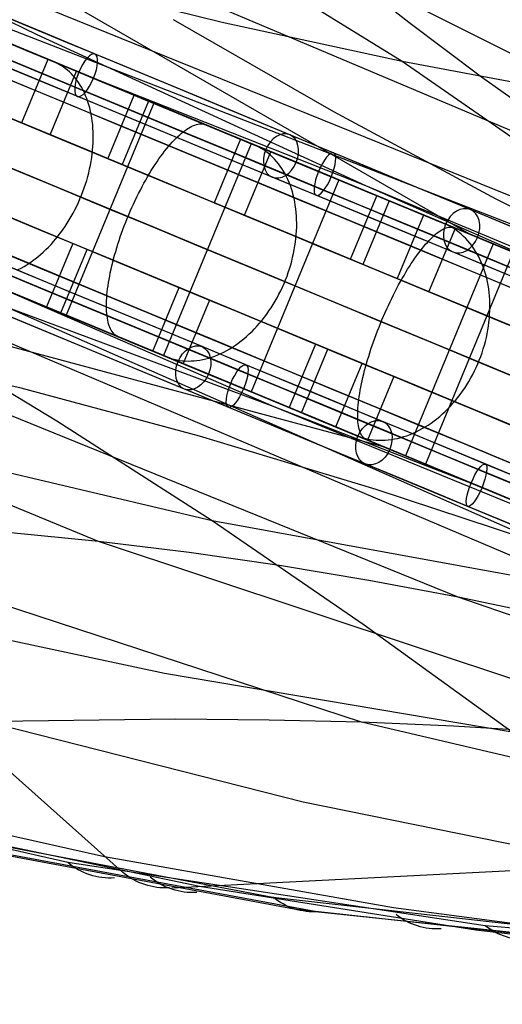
# Model space of a CAD drawing. Extents: x -3378 to 3007, y -425 to 173.
# Tile 265 of 396: x 818 to 881, y -282 to -153. Entities that reach past the tile are written whole.
import ezdxf

# ---------------------------------------------------------------- set-up
doc = ezdxf.new("R2010")
doc.units = 0
doc.layers.add('PREDEFINITO', color=7, linetype='CONTINUOUS')

msp = doc.modelspace()

# ---------------------------------------------------------------- linework, layer by layer
at = {"layer": 'PREDEFINITO'}
for p, q in [((743.45, -104.04, 2675.68), (876.69, -180.88, 3012.09)), ((791.32, -110.92, 2656.35), (867.67, -158.2, 2852.09)), ((901.5, -187.1, 1880.76), (744.84, -126.27, 1501.99)), ((937.93, -198.55, 2102.22), (776.67, -133.25, 1699.82)), ((897.55, -173.88, 2122.32), (817.24, -139.95, 1919.18)), ((819.91, -154.75, 1680.72), (798.23, -144.23, 1690.41)), ((936.15, -184.39, 2346.32), (859.13, -145.76, 2142.21)), ((868.54, -153.12, 2137.26), (859.13, -145.76, 2142.21)), ((820.77, -147.29, 2871.22), (844.11, -153.08, 2861.69)), ((809.03, -152.86, 2986.89), (822.99, -158.64, 2992.8)), ((858.72, -164.83, 1900.35), (837.77, -152.76, 1909.83)), ((844.11, -153.08, 2861.69), (867.67, -158.2, 2852.09)), ((878.08, -160.27, 2132.29), (868.54, -153.12, 2137.26)), ((887.15, -221.76, 1880.76), (733.36, -153.99, 1501.99)), ((825.52, -159.69, 1572.23), (814.52, -155.13, 1561.32)), ((862.91, -174.48, 1660.66), (819.91, -154.75, 1680.72)), ((821.32, -157.95, 1567), (817.88, -166.27, 1567)), ((822.08, -158.27, 1554.23), (819.61, -157.24, 1557.2)), ((822.4, -158.41, 1553.84), (822.08, -158.27, 1554.23)), ((867.67, -158.2, 2852.09), (935.84, -205.38, 3027.42)), ((867.67, -158.2, 2852.09), (891.4, -162.63, 2842.23)), ((821.63, -167.82, 1562.59), (825.08, -159.51, 1562.59)), ((822.71, -158.56, 1553.46), (822.4, -158.41, 1553.84)), ((823.01, -158.74, 1553.07), (822.71, -158.56, 1553.46)), ((822.99, -158.64, 2992.8), (837.06, -164.47, 2998.37)), ((823.31, -158.93, 1552.69), (823.01, -158.74, 1553.07)), ((823.59, -159.13, 1552.31), (823.31, -158.93, 1552.69)), ((823.87, -159.35, 1551.93), (823.59, -159.13, 1552.31)), ((824.14, -159.59, 1551.56), (823.87, -159.35, 1551.93)), ((824.4, -159.84, 1551.19), (824.14, -159.59, 1551.56)), ((836.3, -164.15, 1583.39), (825.52, -159.69, 1572.23)), ((824.64, -160.1, 1550.82), (824.4, -159.84, 1551.19)), ((824.88, -160.38, 1550.46), (824.64, -160.1, 1550.82)), ((825.11, -160.68, 1550.1), (824.88, -160.38, 1550.46)), ((825.33, -160.99, 1549.74), (825.11, -160.68, 1550.1)), ((862.91, -174.48, 1660.66), (826.39, -160.05, 1573.1)), ((887.75, -167.18, 2127.31), (878.08, -160.27, 2132.29)), ((825.54, -161.31, 1549.39), (825.33, -160.99, 1549.74)), ((825.74, -161.64, 1549.05), (825.54, -161.31, 1549.39)), ((825.92, -161.99, 1548.71), (825.74, -161.64, 1549.05)), ((826.1, -162.34, 1548.38), (825.92, -161.99, 1548.71)), ((826.26, -162.71, 1548.06), (826.1, -162.34, 1548.38)), ((826.41, -163.09, 1547.74), (826.26, -162.71, 1548.06)), ((826.55, -163.49, 1547.43), (826.41, -163.09, 1547.74)), ((826.68, -163.89, 1547.13), (826.55, -163.49, 1547.43)), ((829.17, -170.94, 3002.07), (832.61, -162.63, 3002.07)), ((834.48, -163.4, 2996.42), (831.04, -171.72, 2996.42)), ((835.2, -163.7, 1595.28), (823.72, -191.42, 1595.28)), ((826.79, -164.3, 1546.84), (826.68, -163.89, 1547.13)), ((826.89, -164.72, 1546.55), (826.79, -164.3, 1546.84)), ((826.98, -165.15, 1546.28), (826.89, -164.72, 1546.55)), ((841.73, -166.4, 1588.21), (835.2, -163.7, 1595.28)), ((846.84, -168.52, 1594.8), (836.3, -164.15, 1583.39)), ((837.06, -164.47, 2998.37), (851.25, -170.34, 3003.61)), ((880, -176.25, 1890.66), (858.72, -164.83, 1900.35)), ((827.06, -165.59, 1546.02), (826.98, -165.15, 1546.28)), ((827.12, -166.04, 1545.76), (827.06, -165.59, 1546.02)), ((827.18, -166.49, 1545.52), (827.12, -166.04, 1545.76)), ((817.88, -166.27, 1567), (821.63, -167.82, 1562.59)), ((827.21, -166.95, 1545.28), (827.18, -166.49, 1545.52)), ((827.24, -167.42, 1545.06), (827.21, -166.95, 1545.28)), ((827.25, -167.89, 1544.84), (827.24, -167.42, 1545.06)), ((839.04, -167.42, 3016.88), (839.27, -167.24, 3016.45)), ((839.27, -167.24, 3016.45), (839.49, -167.09, 3016.02)), ((839.49, -167.09, 3016.02), (839.72, -166.94, 3015.57)), ((839.72, -166.94, 3015.57), (839.93, -166.82, 3015.12)), ((839.93, -166.82, 3015.12), (840.15, -166.71, 3014.66)), ((840.15, -166.71, 3014.66), (840.36, -166.61, 3014.2)), ((840.36, -166.61, 3014.2), (840.56, -166.54, 3013.73)), ((840.56, -166.54, 3013.73), (840.76, -166.48, 3013.25)), ((840.76, -166.48, 3013.25), (840.96, -166.43, 3012.77)), ((840.96, -166.43, 3012.77), (841.14, -166.4, 3012.29)), ((841.14, -166.4, 3012.29), (841.33, -166.39, 3011.81)), ((841.33, -166.39, 3011.81), (841.5, -166.4, 3011.32)), ((841.5, -166.4, 3011.32), (841.67, -166.42, 3010.83)), ((841.67, -166.42, 3010.83), (841.84, -166.46, 3010.34)), ((841.84, -166.46, 3010.34), (842, -166.51, 3009.85)), ((842, -166.51, 3009.85), (843.19, -167.01, 3006.07)), ((827.24, -168.85, 1544.45), (827.25, -168.36, 1544.64)), ((827.25, -168.36, 1544.64), (827.25, -167.89, 1544.84)), ((837.6, -168.78, 3019.27), (837.84, -168.51, 3018.9)), ((837.84, -168.51, 3018.9), (838.09, -168.26, 3018.52)), ((838.09, -168.26, 3018.52), (838.33, -168.03, 3018.12)), ((838.33, -168.03, 3018.12), (838.57, -167.81, 3017.72)), ((838.57, -167.81, 3017.72), (838.8, -167.61, 3017.31)), ((838.8, -167.61, 3017.31), (839.04, -167.42, 3016.88)), ((846.54, -168.4, 1593.46), (843.1, -176.71, 1593.46)), ((844.97, -167.75, 3000.38), (847.94, -168.98, 2990.92)), ((848.26, -169.11, 1581.13), (845.65, -168.03, 1583.96)), ((857.16, -172.8, 1606.45), (846.84, -168.52, 1594.8)), ((716.66, -168.72, 2675.68), (865.21, -208.6, 3012.09)), ((827.12, -170.31, 1543.95), (827.17, -169.82, 1544.11)), ((827.17, -169.82, 1544.11), (827.21, -169.33, 1544.27)), ((827.21, -169.33, 1544.27), (827.24, -168.85, 1544.45)), ((836.35, -170.29, 3020.96), (836.6, -169.96, 3020.64)), ((847.94, -168.98, 2990.92), (836.46, -196.69, 2990.92)), ((836.6, -169.96, 3020.64), (836.85, -169.64, 3020.32)), ((836.85, -169.64, 3020.32), (837.1, -169.34, 3019.98)), ((837.1, -169.34, 3019.98), (837.35, -169.05, 3019.63)), ((837.35, -169.05, 3019.63), (837.6, -168.78, 3019.27)), ((848.6, -169.26, 1580.77), (848.26, -169.11, 1581.13)), ((848.93, -169.42, 1580.4), (848.6, -169.26, 1580.77)), ((849.25, -169.6, 1580.04), (848.93, -169.42, 1580.4)), ((849.56, -169.8, 1579.67), (849.25, -169.6, 1580.04)), ((849.86, -170.01, 1579.31), (849.56, -169.8, 1579.67)), ((826.98, -171.3, 1543.68), (827.05, -170.8, 1543.81)), ((827.05, -170.8, 1543.81), (827.12, -170.31, 1543.95)), ((831.04, -171.72, 2996.42), (829.17, -170.94, 3002.07)), ((835.6, -171.34, 3021.81), (835.85, -170.98, 3021.54)), ((835.85, -170.98, 3021.54), (836.1, -170.63, 3021.26)), ((836.1, -170.63, 3021.26), (836.35, -170.29, 3020.96)), ((847.06, -178.35, 1589.26), (850.5, -170.04, 1589.26)), ((850.16, -170.24, 1578.95), (849.86, -170.01, 1579.31)), ((850.44, -170.48, 1578.6), (850.16, -170.24, 1578.95)), ((850.72, -170.74, 1578.24), (850.44, -170.48, 1578.6)), ((850.98, -171.02, 1577.89), (850.72, -170.74, 1578.24)), ((851.24, -171.3, 1577.54), (850.98, -171.02, 1577.89)), ((851.25, -170.34, 3003.61), (865.54, -176.26, 3008.51)), ((921, -239.42, 2102.22), (760.8, -171.56, 1699.82)), ((826.67, -172.79, 1543.36), (826.78, -172.29, 1543.46)), ((826.78, -172.29, 1543.46), (826.89, -171.8, 1543.56)), ((826.89, -171.8, 1543.56), (826.98, -171.3, 1543.68)), ((834.61, -172.9, 3022.75), (834.85, -172.5, 3022.54)), ((834.85, -172.5, 3022.54), (835.1, -172.1, 3022.31)), ((835.1, -172.1, 3022.31), (835.35, -171.72, 3022.07)), ((835.35, -171.72, 3022.07), (835.6, -171.34, 3021.81)), ((851.49, -171.6, 1577.2), (851.24, -171.3, 1577.54)), ((851.72, -171.92, 1576.86), (851.49, -171.6, 1577.2)), ((851.95, -172.24, 1576.53), (851.72, -171.92, 1576.86)), ((852.16, -172.58, 1576.2), (851.95, -172.24, 1576.53)), ((826.25, -174.27, 1543.17), (826.4, -173.78, 1543.22)), ((826.4, -173.78, 1543.22), (826.54, -173.28, 1543.28)), ((826.54, -173.28, 1543.28), (826.67, -172.79, 1543.36)), ((833.88, -174.16, 3023.3), (834.12, -173.73, 3023.13)), ((834.12, -173.73, 3023.13), (834.36, -173.31, 3022.95)), ((834.36, -173.31, 3022.95), (834.61, -172.9, 3022.75)), ((859.4, -173.72, 1622.86), (847.92, -201.44, 1622.86)), ((852.36, -172.94, 1575.88), (852.16, -172.58, 1576.2)), ((852.55, -173.3, 1575.57), (852.36, -172.94, 1575.88)), ((852.73, -173.68, 1575.26), (852.55, -173.3, 1575.57)), ((852.9, -174.06, 1574.96), (852.73, -173.68, 1575.26)), ((867.24, -176.97, 1618.34), (857.16, -172.8, 1606.45)), ((866.26, -176.57, 1616.17), (859.4, -173.72, 1622.86)), ((825.91, -175.25, 1543.1), (826.08, -174.76, 1543.13)), ((826.08, -174.76, 1543.13), (826.25, -174.27, 1543.17)), ((833.19, -175.49, 3023.7), (833.42, -175.04, 3023.58)), ((833.42, -175.04, 3023.58), (833.65, -174.6, 3023.45)), ((833.65, -174.6, 3023.45), (833.88, -174.16, 3023.3)), ((853.05, -174.46, 1574.66), (852.9, -174.06, 1574.96)), ((853.19, -174.87, 1574.38), (853.05, -174.46, 1574.66)), ((853.32, -175.29, 1574.1), (853.19, -174.87, 1574.38)), ((1043.33, -249.91, 2117.49), (862.91, -174.48, 1660.66)), ((890.16, -186.47, 1647.46), (862.91, -174.48, 1660.66)), ((825.31, -176.68, 1543.1), (825.52, -176.21, 1543.09)), ((825.52, -176.21, 1543.09), (825.72, -175.73, 1543.09)), ((825.72, -175.73, 1543.09), (825.91, -175.25, 1543.1)), ((832.52, -176.87, 3023.95), (832.74, -176.4, 3023.88)), ((832.74, -176.4, 3023.88), (832.96, -175.94, 3023.8)), ((832.96, -175.94, 3023.8), (833.19, -175.49, 3023.7)), ((853.43, -175.71, 1573.83), (853.32, -175.29, 1574.1)), ((853.54, -176.15, 1573.57), (853.43, -175.71, 1573.83)), ((853.63, -176.59, 1573.32), (853.54, -176.15, 1573.57)), ((860.92, -184.1, 3013.45), (864.37, -175.78, 3013.45)), ((865.54, -176.26, 3008.51), (879.92, -182.22, 3013.08)), ((901.5, -187.1, 1880.76), (880, -176.25, 1890.66)), ((824.62, -178.07, 1543.22), (824.86, -177.61, 1543.17)), ((824.86, -177.61, 1543.17), (825.09, -177.15, 1543.13)), ((825.09, -177.15, 1543.13), (825.31, -176.68, 1543.1)), ((832.1, -177.81, 3024.04), (832.31, -177.34, 3024)), ((832.31, -177.34, 3024), (832.52, -176.87, 3023.95)), ((843.1, -176.71, 1593.46), (847.06, -178.35, 1589.26)), ((853.7, -177.04, 1573.07), (853.63, -176.59, 1573.32)), ((853.76, -177.5, 1572.84), (853.7, -177.04, 1573.07)), ((853.81, -177.97, 1572.62), (853.76, -177.5, 1572.84)), ((865.98, -176.45, 3007.71), (862.54, -184.77, 3007.71)), ((877.08, -181.05, 1630.47), (867.24, -176.97, 1618.34)), ((823.84, -179.39, 1543.46), (824.11, -178.96, 1543.36)), ((824.11, -178.96, 1543.36), (824.37, -178.51, 1543.28)), ((824.37, -178.51, 1543.28), (824.62, -178.07, 1543.22)), ((831.51, -179.25, 3024.04), (831.7, -178.77, 3024.05)), ((831.7, -178.77, 3024.05), (831.9, -178.29, 3024.05)), ((831.9, -178.29, 3024.05), (832.1, -177.81, 3024.04)), ((853.85, -178.44, 1572.4), (853.81, -177.97, 1572.62)), ((853.87, -178.91, 1572.2), (853.85, -178.44, 1572.4)), ((853.88, -179.39, 1572.01), (853.87, -178.91, 1572.2)), ((870.48, -178.32, 1621.29), (867.04, -186.63, 1621.29)), ((873.12, -179.41, 1609.47), (870.38, -178.27, 1612.15)), ((822.98, -180.63, 1543.81), (823.28, -180.23, 1543.68)), ((823.28, -180.23, 1543.68), (823.56, -179.81, 1543.56)), ((823.56, -179.81, 1543.56), (823.84, -179.39, 1543.46)), ((830.96, -180.69, 3023.88), (831.14, -180.21, 3023.95)), ((831.14, -180.21, 3023.95), (831.32, -179.73, 3024)), ((831.32, -179.73, 3024), (831.51, -179.25, 3024.04)), ((853.86, -180.37, 1571.66), (853.88, -179.88, 1571.83)), ((853.88, -179.88, 1571.83), (853.88, -179.39, 1572.01)), ((871.19, -188.35, 1617.31), (874.64, -180.03, 1617.31)), ((872.67, -180.38, 3026.2), (872.87, -180.26, 3025.74)), ((872.87, -180.26, 3025.74), (873.05, -180.16, 3025.27)), ((873.05, -180.16, 3025.27), (873.24, -180.07, 3024.79)), ((873.48, -179.56, 1609.13), (873.12, -179.41, 1609.47)), ((873.24, -180.07, 3024.79), (873.42, -180, 3024.31)), ((873.42, -180, 3024.31), (873.59, -179.95, 3023.82)), ((873.82, -179.74, 1608.78), (873.48, -179.56, 1609.13)), ((873.59, -179.95, 3023.82), (873.75, -179.91, 3023.33)), ((873.75, -179.91, 3023.33), (873.91, -179.89, 3022.84)), ((874.16, -179.92, 1608.43), (873.82, -179.74, 1608.78)), ((873.91, -179.89, 3022.84), (874.07, -179.89, 3022.35)), ((874.07, -179.89, 3022.35), (874.22, -179.9, 3021.85)), ((874.49, -180.13, 1608.09), (874.16, -179.92, 1608.43)), ((874.22, -179.9, 3021.85), (874.36, -179.93, 3021.35)), ((874.36, -179.93, 3021.35), (874.49, -179.98, 3020.86)), ((874.49, -179.98, 3020.86), (875.51, -180.4, 3017.01)), ((874.81, -180.35, 1607.75), (874.49, -180.13, 1608.09)), ((822.05, -181.79, 1544.27), (822.37, -181.41, 1544.11)), ((822.37, -181.41, 1544.11), (822.68, -181.03, 1543.95)), ((822.68, -181.03, 1543.95), (822.98, -180.63, 1543.81)), ((830.63, -181.66, 3023.7), (830.79, -181.17, 3023.8)), ((830.79, -181.17, 3023.8), (830.96, -180.69, 3023.88)), ((853.72, -181.85, 1571.22), (853.78, -181.35, 1571.35)), ((853.78, -181.35, 1571.35), (853.83, -180.86, 1571.5)), ((853.83, -180.86, 1571.5), (853.86, -180.37, 1571.66)), ((871.2, -181.65, 3029.25), (871.42, -181.42, 3028.84)), ((871.42, -181.42, 3028.84), (871.64, -181.21, 3028.42)), ((871.64, -181.21, 3028.42), (871.85, -181.01, 3028)), ((871.85, -181.01, 3028), (872.06, -180.83, 3027.56)), ((872.06, -180.83, 3027.56), (872.27, -180.66, 3027.11)), ((872.27, -180.66, 3027.11), (872.47, -180.51, 3026.66)), ((872.47, -180.51, 3026.66), (872.67, -180.38, 3026.2)), ((875.12, -180.58, 1607.41), (874.81, -180.35, 1607.75)), ((875.42, -180.83, 1607.07), (875.12, -180.58, 1607.41)), ((875.71, -181.1, 1606.73), (875.42, -180.83, 1607.07)), ((876, -181.38, 1606.4), (875.71, -181.1, 1606.73)), ((876.27, -181.67, 1606.07), (876, -181.38, 1606.4)), ((877.04, -181.03, 3011.24), (879.58, -182.08, 3001.63)), ((886.67, -185.02, 1642.82), (877.08, -181.05, 1630.47)), ((820.72, -183.16, 1545.06), (821.06, -182.84, 1544.84)), ((821.06, -182.84, 1544.84), (821.4, -182.5, 1544.64)), ((824.58, -182.03, 3002.07), (821.13, -190.34, 3002.07)), ((821.4, -182.5, 1544.64), (821.73, -182.15, 1544.45)), ((821.73, -182.15, 1544.45), (822.05, -181.79, 1544.27)), ((823, -191.12, 2996.42), (826.45, -182.8, 2996.42)), ((826.45, -182.8, 2996.42), (824.58, -182.03, 3002.07)), ((830.19, -183.09, 3023.3), (830.33, -182.61, 3023.45)), ((830.33, -182.61, 3023.45), (830.48, -182.14, 3023.58)), ((830.48, -182.14, 3023.58), (830.63, -181.66, 3023.7)), ((853.47, -183.34, 1570.88), (853.56, -182.85, 1570.98)), ((853.56, -182.85, 1570.98), (853.65, -182.35, 1571.09)), ((853.65, -182.35, 1571.09), (853.72, -181.85, 1571.22)), ((879.58, -182.08, 3001.63), (868.1, -209.8, 3001.63)), ((870.06, -182.99, 3031.14), (870.29, -182.7, 3030.79)), ((870.29, -182.7, 3030.79), (870.52, -182.41, 3030.42)), ((870.52, -182.41, 3030.42), (870.75, -182.14, 3030.04)), ((870.75, -182.14, 3030.04), (870.98, -181.89, 3029.65)), ((870.98, -181.89, 3029.65), (871.2, -181.65, 3029.25)), ((876.53, -181.98, 1605.75), (876.27, -181.67, 1606.07)), ((876.78, -182.3, 1605.43), (876.53, -181.98, 1605.75)), ((877.02, -182.63, 1605.11), (876.78, -182.3, 1605.43)), ((877.25, -182.98, 1604.81), (877.02, -182.63, 1605.11)), ((879.92, -182.22, 3013.08), (894.38, -188.21, 3017.3)), ((819.3, -184.32, 1546.02), (819.66, -184.05, 1545.76)), ((819.66, -184.05, 1545.76), (820.02, -183.77, 1545.52)), ((820.02, -183.77, 1545.52), (820.37, -183.47, 1545.28)), ((820.37, -183.47, 1545.28), (820.72, -183.16, 1545.06)), ((829.8, -184.49, 3022.75), (829.92, -184.03, 3022.95)), ((829.92, -184.03, 3022.95), (830.05, -183.56, 3023.13)), ((830.05, -183.56, 3023.13), (830.19, -183.09, 3023.3)), ((853.23, -184.34, 1570.72), (853.35, -183.84, 1570.79)), ((853.35, -183.84, 1570.79), (853.47, -183.34, 1570.88)), ((862.54, -184.77, 3007.71), (860.92, -184.1, 3013.45)), ((869.11, -184.3, 3032.43), (869.35, -183.96, 3032.13)), ((869.35, -183.96, 3032.13), (869.59, -183.62, 3031.81)), ((869.59, -183.62, 3031.81), (869.82, -183.3, 3031.48)), ((869.82, -183.3, 3031.48), (870.06, -182.99, 3031.14)), ((882.22, -183.18, 1651.73), (870.74, -210.89, 1651.73)), ((877.47, -183.34, 1604.5), (877.25, -182.98, 1604.81)), ((877.67, -183.71, 1604.2), (877.47, -183.34, 1604.5)), ((877.86, -184.09, 1603.91), (877.67, -183.71, 1604.2)), ((878.04, -184.48, 1603.63), (877.86, -184.09, 1603.91)), ((817.45, -185.45, 1547.43), (817.83, -185.26, 1547.13)), ((817.83, -185.26, 1547.13), (818.2, -185.05, 1546.84)), ((818.2, -185.05, 1546.84), (818.57, -184.82, 1546.55)), ((818.57, -184.82, 1546.55), (818.94, -184.58, 1546.28)), ((818.94, -184.58, 1546.28), (819.3, -184.32, 1546.02)), ((829.49, -185.85, 3022.07), (829.59, -185.4, 3022.31)), ((829.59, -185.4, 3022.31), (829.69, -184.95, 3022.54)), ((829.69, -184.95, 3022.54), (829.8, -184.49, 3022.75)), ((852.78, -185.82, 1570.57), (852.94, -185.33, 1570.6)), ((852.94, -185.33, 1570.6), (853.09, -184.83, 1570.65)), ((853.09, -184.83, 1570.65), (853.23, -184.34, 1570.72)), ((868.16, -185.8, 3033.51), (868.4, -185.41, 3033.26)), ((868.4, -185.41, 3033.26), (868.64, -185.03, 3033)), ((868.64, -185.03, 3033), (868.88, -184.66, 3032.72)), ((868.88, -184.66, 3032.72), (869.11, -184.3, 3032.43)), ((878.21, -184.88, 1603.35), (878.04, -184.48, 1603.63)), ((878.37, -185.3, 1603.08), (878.21, -184.88, 1603.35)), ((878.51, -185.72, 1602.81), (878.37, -185.3, 1603.08)), ((811.51, -186.36, 2992.8), (825.58, -192.19, 2998.37)), ((829.25, -187.15, 3021.26), (829.33, -186.73, 3021.54)), ((829.33, -186.73, 3021.54), (829.41, -186.29, 3021.81)), ((829.41, -186.29, 3021.81), (829.49, -185.85, 3022.07)), ((852.42, -186.79, 1570.53), (852.61, -186.31, 1570.54)), ((852.61, -186.31, 1570.54), (852.78, -185.82, 1570.57)), ((867.04, -186.63, 1621.29), (871.19, -188.35, 1617.31)), ((867.46, -187.02, 3034.16), (867.69, -186.6, 3033.96)), ((867.69, -186.6, 3033.96), (867.93, -186.2, 3033.74)), ((867.93, -186.2, 3033.74), (868.16, -185.8, 3033.51)), ((878.63, -186.15, 1602.56), (878.51, -185.72, 1602.81)), ((878.75, -186.59, 1602.31), (878.63, -186.15, 1602.56)), ((878.85, -187.04, 1602.07), (878.75, -186.59, 1602.31)), ((827.96, -221.03, 2142.21), (746.5, -187.35, 1937.89)), ((850.94, -203.39, 1660.66), (806.58, -186.93, 1680.72)), ((824.82, -191.87, 1583.39), (814.04, -187.41, 1572.23)), ((850.94, -203.39, 1660.66), (814.9, -187.77, 1573.1)), ((829.09, -188.38, 3020.32), (829.14, -187.98, 3020.64)), ((829.14, -187.98, 3020.64), (829.19, -187.57, 3020.96)), ((829.19, -187.57, 3020.96), (829.25, -187.15, 3021.26)), ((835.06, -196.11, 1593.46), (838.51, -187.8, 1593.46)), ((838.51, -187.8, 1593.46), (842.46, -189.44, 1589.26)), ((851.79, -188.21, 1570.57), (852.01, -187.74, 1570.54)), ((852.01, -187.74, 1570.54), (852.22, -187.27, 1570.53)), ((852.22, -187.27, 1570.53), (852.42, -186.79, 1570.53)), ((866.76, -188.31, 3034.66), (866.99, -187.87, 3034.51)), ((866.99, -187.87, 3034.51), (867.22, -187.44, 3034.34)), ((867.22, -187.44, 3034.34), (867.46, -187.02, 3034.16)), ((878.94, -187.5, 1601.84), (878.85, -187.04, 1602.07)), ((879.01, -187.96, 1601.62), (878.94, -187.5, 1601.84)), ((879.07, -188.43, 1601.41), (879.01, -187.96, 1601.62)), ((829, -189.52, 3019.27), (829.02, -189.15, 3019.63)), ((829.02, -189.15, 3019.63), (829.05, -188.77, 3019.98)), ((829.05, -188.77, 3019.98), (829.09, -188.38, 3020.32)), ((851.06, -189.57, 1570.72), (851.32, -189.12, 1570.65)), ((851.32, -189.12, 1570.65), (851.56, -188.67, 1570.6)), ((851.56, -188.67, 1570.6), (851.79, -188.21, 1570.57)), ((866.09, -189.67, 3035.02), (866.31, -189.21, 3034.92)), ((866.31, -189.21, 3034.92), (866.54, -188.76, 3034.8)), ((866.54, -188.76, 3034.8), (866.76, -188.31, 3034.66)), ((879.12, -188.9, 1601.21), (879.07, -188.43, 1601.41)), ((879.15, -189.38, 1601.01), (879.12, -188.9, 1601.21)), ((828.99, -189.88, 3018.9), (829, -189.52, 3019.27)), ((828.99, -190.23, 3018.52), (828.99, -189.88, 3018.9)), ((828.99, -190.57, 3018.12), (828.99, -190.23, 3018.52)), ((829.01, -190.89, 3017.72), (828.99, -190.57, 3018.12)), ((842.46, -189.44, 1589.26), (839.02, -197.75, 1589.26)), ((850.24, -190.86, 1570.98), (850.53, -190.44, 1570.88)), ((850.53, -190.44, 1570.88), (850.8, -190.01, 1570.79)), ((850.8, -190.01, 1570.79), (851.06, -189.57, 1570.72)), ((865.45, -191.07, 3035.22), (865.66, -190.6, 3035.17)), ((865.66, -190.6, 3035.17), (865.88, -190.13, 3035.1)), ((865.88, -190.13, 3035.1), (866.09, -189.67, 3035.02)), ((879.17, -189.87, 1600.83), (879.15, -189.38, 1601.01)), ((879.16, -190.85, 1600.5), (879.17, -190.36, 1600.66)), ((879.17, -190.36, 1600.66), (879.17, -189.87, 1600.83)), ((823.72, -191.42, 1595.28), (830.25, -194.12, 1588.21)), ((835.36, -196.24, 1594.8), (824.82, -191.87, 1583.39)), ((829.03, -191.2, 3017.31), (829.01, -190.89, 3017.72)), ((829.06, -191.5, 3016.88), (829.03, -191.2, 3017.31)), ((829.1, -191.79, 3016.45), (829.06, -191.5, 3016.88)), ((829.15, -192.06, 3016.02), (829.1, -191.79, 3016.45)), ((849.34, -192.07, 1571.35), (849.65, -191.68, 1571.22)), ((849.65, -191.68, 1571.22), (849.95, -191.28, 1571.09)), ((849.95, -191.28, 1571.09), (850.24, -190.86, 1570.98)), ((865.04, -192.02, 3035.28), (865.24, -191.54, 3035.26)), ((865.24, -191.54, 3035.26), (865.45, -191.07, 3035.22)), ((879.04, -192.34, 1600.08), (879.1, -191.84, 1600.21)), ((879.1, -191.84, 1600.21), (879.13, -191.34, 1600.35)), ((879.13, -191.34, 1600.35), (879.16, -190.85, 1600.5)), ((801.91, -192.81, 2871.22), (822.51, -205.22, 2861.69)), ((825.58, -192.19, 2998.37), (839.77, -198.07, 3003.61)), ((829.21, -192.32, 3015.57), (829.15, -192.06, 3016.02)), ((829.27, -192.56, 3015.12), (829.21, -192.32, 3015.57)), ((829.35, -192.79, 3014.66), (829.27, -192.56, 3015.12)), ((829.43, -193, 3014.2), (829.35, -192.79, 3014.66)), ((829.52, -193.2, 3013.73), (829.43, -193, 3014.2)), ((848.37, -193.18, 1571.83), (848.7, -192.82, 1571.66)), ((848.7, -192.82, 1571.66), (849.02, -192.45, 1571.5)), ((849.02, -192.45, 1571.5), (849.34, -192.07, 1571.35)), ((864.46, -193.46, 3035.22), (864.65, -192.97, 3035.26)), ((864.65, -192.97, 3035.26), (864.84, -192.49, 3035.28)), ((864.84, -192.49, 3035.28), (865.04, -192.02, 3035.28)), ((878.9, -193.34, 1599.86), (878.98, -192.84, 1599.96)), ((878.98, -192.84, 1599.96), (879.04, -192.34, 1600.08)), ((829.62, -193.39, 3013.25), (829.52, -193.2, 3013.73)), ((829.72, -193.55, 3012.77), (829.62, -193.39, 3013.25)), ((829.84, -193.71, 3012.29), (829.72, -193.55, 3012.77)), ((829.96, -193.84, 3011.81), (829.84, -193.71, 3012.29)), ((830.09, -193.97, 3011.32), (829.96, -193.84, 3011.81)), ((830.22, -194.07, 3010.83), (830.09, -193.97, 3011.32)), ((830.37, -194.16, 3010.34), (830.22, -194.07, 3010.83)), ((830.52, -194.23, 3009.85), (830.37, -194.16, 3010.34)), ((831.7, -194.72, 3006.07), (830.52, -194.23, 3009.85)), ((846.97, -194.49, 1572.62), (847.33, -194.18, 1572.4)), ((847.33, -194.18, 1572.4), (847.68, -193.86, 1572.2)), ((847.68, -193.86, 1572.2), (848.03, -193.53, 1572.01)), ((848.03, -193.53, 1572.01), (848.37, -193.18, 1571.83)), ((863.93, -194.9, 3035.02), (864.1, -194.42, 3035.1)), ((864.1, -194.42, 3035.1), (864.28, -193.94, 3035.17)), ((864.28, -193.94, 3035.17), (864.46, -193.46, 3035.22)), ((878.58, -194.84, 1599.61), (878.7, -194.34, 1599.68)), ((878.7, -194.34, 1599.68), (878.8, -193.84, 1599.76)), ((878.8, -193.84, 1599.76), (878.9, -193.34, 1599.86)), ((875, -228.31, 2122.32), (794.22, -195.51, 1919.18)), ((817.8, -200.97, 1909.83), (794.22, -195.51, 1919.18)), ((836.46, -196.69, 2990.92), (833.49, -195.46, 3000.38)), ((834.17, -195.74, 1583.96), (836.78, -196.83, 1581.13)), ((845.11, -195.81, 1573.83), (845.49, -195.58, 1573.57)), ((845.49, -195.58, 1573.57), (845.87, -195.33, 1573.32)), ((845.87, -195.33, 1573.32), (846.24, -195.06, 1573.07)), ((846.24, -195.06, 1573.07), (846.61, -194.78, 1572.84)), ((846.61, -194.78, 1572.84), (846.97, -194.49, 1572.62)), ((856.33, -195.18, 3013.45), (852.89, -203.5, 3013.45)), ((857.95, -195.85, 3007.71), (856.33, -195.18, 3013.45)), ((863.6, -195.86, 3034.8), (863.76, -195.38, 3034.92)), ((863.76, -195.38, 3034.92), (863.93, -194.9, 3035.02)), ((878.29, -195.83, 1599.5), (878.44, -195.33, 1599.55)), ((878.44, -195.33, 1599.55), (878.58, -194.84, 1599.61)), ((845.68, -200.51, 1606.45), (835.36, -196.24, 1594.8)), ((836.78, -196.83, 1581.13), (837.13, -196.96, 1580.77)), ((837.13, -196.96, 1580.77), (837.47, -197.07, 1580.4)), ((841.99, -197.13, 1576.2), (842.39, -197.02, 1575.88)), ((842.39, -197.02, 1575.88), (842.78, -196.9, 1575.57)), ((842.78, -196.9, 1575.57), (843.17, -196.76, 1575.26)), ((843.17, -196.76, 1575.26), (843.56, -196.6, 1574.96)), ((843.56, -196.6, 1574.96), (843.95, -196.43, 1574.66)), ((843.95, -196.43, 1574.66), (844.34, -196.24, 1574.38)), ((844.34, -196.24, 1574.38), (844.73, -196.03, 1574.1)), ((844.73, -196.03, 1574.1), (845.11, -195.81, 1573.83)), ((854.5, -204.17, 3007.71), (857.95, -195.85, 3007.71)), ((863.15, -197.27, 3034.34), (863.3, -196.8, 3034.51)), ((863.3, -196.8, 3034.51), (863.44, -196.33, 3034.66)), ((863.44, -196.33, 3034.66), (863.6, -195.86, 3034.8)), ((877.77, -197.29, 1599.43), (877.96, -196.81, 1599.44)), ((877.96, -196.81, 1599.44), (878.13, -196.32, 1599.47)), ((878.13, -196.32, 1599.47), (878.29, -195.83, 1599.5)), ((755.37, -197.71, 2656.35), (842.8, -218.26, 2852.09)), ((837.47, -197.07, 1580.4), (837.83, -197.17, 1580.04)), ((837.83, -197.17, 1580.04), (838.19, -197.25, 1579.67)), ((838.19, -197.25, 1579.67), (838.55, -197.32, 1579.31)), ((838.55, -197.32, 1579.31), (838.92, -197.37, 1578.95)), ((838.92, -197.37, 1578.95), (839.3, -197.4, 1578.6)), ((839.3, -197.4, 1578.6), (839.67, -197.41, 1578.24)), ((839.67, -197.41, 1578.24), (840.05, -197.4, 1577.89)), ((839.77, -198.07, 3003.61), (854.05, -203.98, 3008.51)), ((840.05, -197.4, 1577.89), (840.44, -197.38, 1577.54)), ((840.44, -197.38, 1577.54), (840.82, -197.34, 1577.2)), ((840.82, -197.34, 1577.2), (841.21, -197.29, 1576.86)), ((841.21, -197.29, 1576.86), (841.6, -197.22, 1576.53)), ((841.6, -197.22, 1576.53), (841.99, -197.13, 1576.2)), ((859, -206.03, 1621.29), (862.45, -197.72, 1621.29)), ((862.45, -197.72, 1621.29), (866.6, -199.44, 1617.31)), ((862.77, -198.65, 3033.74), (862.89, -198.2, 3033.96)), ((862.89, -198.2, 3033.96), (863.02, -197.74, 3034.16)), ((863.02, -197.74, 3034.16), (863.15, -197.27, 3034.34)), ((877.14, -198.71, 1599.47), (877.37, -198.24, 1599.44)), ((877.37, -198.24, 1599.44), (877.58, -197.77, 1599.43)), ((877.58, -197.77, 1599.43), (877.77, -197.29, 1599.43)), ((862.45, -199.98, 3033), (862.55, -199.54, 3033.26)), ((862.55, -199.54, 3033.26), (862.65, -199.1, 3033.51)), ((862.65, -199.1, 3033.51), (862.77, -198.65, 3033.74)), ((866.6, -199.44, 1617.31), (863.16, -207.75, 1617.31)), ((876.67, -199.62, 1599.55), (876.91, -199.17, 1599.5)), ((876.91, -199.17, 1599.5), (877.14, -198.71, 1599.47)), ((855.76, -204.68, 1618.34), (845.68, -200.51, 1606.45)), ((862.19, -201.24, 3032.13), (862.27, -200.83, 3032.43)), ((862.27, -200.83, 3032.43), (862.36, -200.41, 3032.72)), ((862.36, -200.41, 3032.72), (862.45, -199.98, 3033)), ((875.86, -200.94, 1599.76), (876.14, -200.51, 1599.68)), ((876.14, -200.51, 1599.68), (876.41, -200.07, 1599.61)), ((876.41, -200.07, 1599.61), (876.67, -199.62, 1599.55)), ((841.15, -207.24, 1900.35), (817.8, -200.97, 1909.83)), ((847.92, -201.44, 1622.86), (854.78, -204.28, 1616.17)), ((862.01, -202.42, 3031.14), (862.06, -202.04, 3031.48)), ((862.06, -202.04, 3031.48), (862.12, -201.64, 3031.81)), ((862.12, -201.64, 3031.81), (862.19, -201.24, 3032.13)), ((874.66, -202.56, 1600.21), (874.97, -202.17, 1600.08)), ((874.97, -202.17, 1600.08), (875.28, -201.77, 1599.96)), ((875.28, -201.77, 1599.96), (875.58, -201.36, 1599.86)), ((875.58, -201.36, 1599.86), (875.86, -200.94, 1599.76)), ((1031.85, -277.62, 2117.49), (850.94, -203.39, 1660.66)), ((878.69, -214.18, 1647.46), (850.94, -203.39, 1660.66)), ((861.9, -203.51, 3030.04), (861.93, -203.16, 3030.42)), ((861.93, -203.16, 3030.42), (861.97, -202.8, 3030.79)), ((861.97, -202.8, 3030.79), (862.01, -202.42, 3031.14)), ((873.66, -203.66, 1600.66), (874, -203.3, 1600.5)), ((874, -203.3, 1600.5), (874.33, -202.94, 1600.35)), ((874.33, -202.94, 1600.35), (874.66, -202.56, 1600.21)), ((854.05, -203.98, 3008.51), (868.43, -209.94, 3013.08)), ((865.6, -208.76, 1630.47), (855.76, -204.68, 1618.34)), ((861.86, -204.5, 3028.84), (861.87, -204.18, 3029.25)), ((861.87, -204.8, 3028.42), (861.86, -204.5, 3028.84)), ((861.87, -204.18, 3029.25), (861.88, -203.85, 3029.65)), ((861.88, -203.85, 3029.65), (861.9, -203.51, 3030.04)), ((872.23, -204.95, 1601.41), (872.59, -204.65, 1601.21)), ((872.59, -204.65, 1601.21), (872.96, -204.33, 1601.01)), ((872.96, -204.33, 1601.01), (873.31, -204, 1600.83)), ((873.31, -204, 1600.83), (873.66, -203.66, 1600.66)), ((822.51, -205.22, 2861.69), (842.8, -218.26, 2852.09)), ((858.9, -205.99, 1612.15), (861.64, -207.12, 1609.47)), ((861.88, -205.09, 3028), (861.87, -204.8, 3028.42)), ((861.9, -205.37, 3027.56), (861.88, -205.09, 3028)), ((861.93, -205.63, 3027.11), (861.9, -205.37, 3027.56)), ((861.96, -205.88, 3026.66), (861.93, -205.63, 3027.11)), ((862.01, -206.12, 3026.2), (861.96, -205.88, 3026.66)), ((870.31, -206.25, 1602.56), (870.7, -206.02, 1602.31)), ((870.7, -206.02, 1602.31), (871.09, -205.78, 1602.07)), ((871.09, -205.78, 1602.07), (871.47, -205.52, 1601.84)), ((871.47, -205.52, 1601.84), (871.85, -205.24, 1601.62)), ((871.85, -205.24, 1601.62), (872.23, -204.95, 1601.41)), ((864.27, -214.22, 1890.66), (841.15, -207.24, 1900.35)), ((861.64, -207.12, 1609.47), (862, -207.26, 1609.13)), ((862, -207.26, 1609.13), (862.37, -207.39, 1608.78)), ((862.06, -206.34, 3025.74), (862.01, -206.12, 3026.2)), ((862.12, -206.55, 3025.27), (862.06, -206.34, 3025.74)), ((862.19, -206.74, 3024.79), (862.12, -206.55, 3025.27)), ((862.27, -206.91, 3024.31), (862.19, -206.74, 3024.79)), ((862.35, -207.07, 3023.82), (862.27, -206.91, 3024.31)), ((862.44, -207.22, 3023.33), (862.35, -207.07, 3023.82)), ((862.54, -207.34, 3022.84), (862.44, -207.22, 3023.33)), ((867.49, -207.42, 1604.5), (867.9, -207.3, 1604.2)), ((867.9, -207.3, 1604.2), (868.3, -207.17, 1603.91)), ((868.3, -207.17, 1603.91), (868.71, -207.02, 1603.63)), ((868.71, -207.02, 1603.63), (869.11, -206.85, 1603.35)), ((869.11, -206.85, 1603.35), (869.51, -206.67, 1603.08)), ((869.51, -206.67, 1603.08), (869.91, -206.47, 1602.81)), ((869.91, -206.47, 1602.81), (870.31, -206.25, 1602.56)), ((862.37, -207.39, 1608.78), (862.74, -207.49, 1608.43)), ((862.65, -207.45, 3022.35), (862.54, -207.34, 3022.84)), ((862.76, -207.55, 3021.85), (862.65, -207.45, 3022.35)), ((862.74, -207.49, 1608.43), (863.12, -207.58, 1608.09)), ((862.89, -207.63, 3021.35), (862.76, -207.55, 3021.85)), ((863.01, -207.69, 3020.86), (862.89, -207.63, 3021.35)), ((864.03, -208.11, 3017.01), (863.01, -207.69, 3020.86)), ((863.12, -207.58, 1608.09), (863.5, -207.65, 1607.75)), ((863.5, -207.65, 1607.75), (863.88, -207.71, 1607.41)), ((863.88, -207.71, 1607.41), (864.27, -207.74, 1607.07)), ((864.27, -207.74, 1607.07), (864.67, -207.76, 1606.73)), ((864.67, -207.76, 1606.73), (865.07, -207.76, 1606.4)), ((865.07, -207.76, 1606.4), (865.47, -207.75, 1606.07)), ((865.47, -207.75, 1606.07), (865.87, -207.72, 1605.75)), ((865.87, -207.72, 1605.75), (866.27, -207.67, 1605.43)), ((866.27, -207.67, 1605.43), (866.68, -207.6, 1605.11)), ((866.68, -207.6, 1605.11), (867.08, -207.52, 1604.81)), ((867.08, -207.52, 1604.81), (867.49, -207.42, 1604.5)), ((868.1, -209.8, 3001.63), (865.56, -208.75, 3011.24)), ((875.19, -212.73, 1642.82), (865.6, -208.76, 1630.47)), ((868.43, -209.94, 3013.08), (882.9, -215.93, 3017.3)), ((870.74, -210.89, 1651.73), (877.91, -213.86, 1645.43)), ((773.73, -213.02, 2645.72), (831.08, -264.28, 2607.73)), ((884.53, -216.6, 1655.39), (875.19, -212.73, 1642.82)), ((887.15, -221.76, 1880.76), (864.27, -214.22, 1890.66)), ((862.38, -244.64, 2366.67), (779.92, -217.64, 2161.92)), ((842.8, -218.26, 2852.09), (924.36, -233.11, 3027.42)), ((842.8, -218.26, 2852.09), (862.71, -231.92, 2842.23)), ((827.96, -221.03, 2142.21), (816.03, -219.84, 2147.15)), ((909.73, -248.16, 2346.32), (827.96, -221.03, 2142.21)), ((839.82, -222.47, 2137.26), (827.96, -221.03, 2142.21)), ((851.61, -224.16, 2132.29), (839.82, -222.47, 2137.26)), ((863.34, -226.11, 2127.31), (851.61, -224.16, 2132.29)), ((875, -228.31, 2122.32), (863.34, -226.11, 2127.31)), ((791.46, -228.63, 2634.42), (836.58, -238.23, 2734.17)), ((955.49, -255.89, 2324.95), (875, -228.31, 2122.32)), ((886.6, -230.75, 2117.32), (875, -228.31, 2122.32)), ((862.71, -231.92, 2842.23), (882.06, -245.92, 2831.98)), ((836.58, -238.23, 2734.17), (882.06, -245.92, 2831.98)), ((838.03, -244.27, 2376.15), (813.26, -244.58, 2385.13)), ((854.74, -255.11, 2487.02), (813.26, -244.58, 2385.13)), ((850.26, -244.36, 2371.47), (838.03, -244.27, 2376.15)), ((862.38, -244.64, 2366.67), (850.26, -244.36, 2371.47)), ((944.76, -264.05, 2569.71), (862.38, -244.64, 2366.67)), ((874.38, -245.15, 2361.73), (862.38, -244.64, 2366.67)), ((886.28, -245.9, 2356.69), (874.38, -245.15, 2361.73)), ((823.92, -262.98, 2591.29), (761.63, -248.86, 2445.62)), ((784.41, -252.25, 2509.67), (828.71, -262.2, 2609.26)), ((896.51, -263.58, 2588.98), (854.74, -255.11, 2487.02)), ((792.61, -256.53, 2518.67), (850.74, -267.51, 2652.56)), ((841.17, -266.14, 2604.78), (799.64, -257.45, 2503.97)), ((795.51, -258.25, 2517.27), (853.56, -269.06, 2651.22)), ((798.83, -258.7, 2515.81), (856.73, -269.43, 2649.81)), ((798.83, -258.7, 2515.81), (856.73, -269.43, 2649.81)), ((828.71, -262.2, 2609.26), (866.54, -268.87, 2691.98)), ((878.55, -271.28, 2715.24), (823.92, -262.98, 2591.29)), ((883.81, -263.99, 2592.96), (837.53, -266.35, 2605.78)), ((877.3, -271.86, 2691.63), (841.17, -266.14, 2604.78)), ((850.74, -267.51, 2652.56), (916.1, -274.91, 2798.51)), ((853.56, -269.06, 2651.22), (918.77, -276.22, 2797.26)), ((866.54, -268.87, 2691.98), (905.15, -274.02, 2774.39)), ((856.73, -269.43, 2649.81), (926.47, -276.84, 2806.48)), ((856.73, -269.43, 2649.81), (926.47, -276.84, 2806.48)), ((944.16, -276.55, 2859.74), (878.55, -271.28, 2715.24)), ((913.74, -275.92, 2778.26), (877.3, -271.86, 2691.63))]:
    msp.add_line(p, q, dxfattribs=at)
at = {"layer": 'PREDEFINITO', "extrusion": (-0.866329, 0.358845, -0.347425)}
msp.add_circle((-168.38, 2524.18, -1814.67), 3, dxfattribs=at)
at = {"layer": 'PREDEFINITO', "extrusion": (-0.642226, 0.266019, -0.718874)}
msp.add_circle((-168.38, 496.8, -1739.79), 3, dxfattribs=at)
at = {"layer": 'PREDEFINITO', "extrusion": (-0.880675, 0.364787, -0.30223)}
msp.add_circle((-168.38, 2608.85, -1727.75), 3, dxfattribs=at)
at = {"layer": 'PREDEFINITO', "extrusion": (-0.607853, 0.251781, -0.753074)}
msp.add_circle((-168.38, 407.32, -1800.46), 3, dxfattribs=at)
at = {"layer": 'PREDEFINITO', "extrusion": (0.642226, -0.266019, 0.718874)}
msp.add_circle((138.38, 496.8, 1739.79), 3, dxfattribs=at)
at = {"layer": 'PREDEFINITO', "extrusion": (0.880675, -0.364787, 0.30223)}
msp.add_circle((138.38, 2608.85, 1727.75), 3, dxfattribs=at)
at = {"layer": 'PREDEFINITO', "extrusion": (0.607853, -0.251781, 0.753074)}
msp.add_circle((138.38, 407.32, 1800.46), 3, dxfattribs=at)
at = {"layer": 'PREDEFINITO', "extrusion": (0.892874, -0.36984, 0.256895)}
msp.add_circle((138.38, 2688.33, 1637.98), 3, dxfattribs=at)
at = {"layer": 'PREDEFINITO', "extrusion": (-0.382683, -0.92388, 6.05269e-17)}
msp.add_arc((314.54, 2115, -163.99), 765.61, 270.3288, 360, dxfattribs=at)
at = {"layer": 'PREDEFINITO', "extrusion": (-0.382683, -0.92388, -3.63162e-16)}
msp.add_arc((1084.54, 2295, -163.99), 765.61, 90.3288, 180, dxfattribs=at)
at = {"layer": 'PREDEFINITO', "extrusion": (-0.382683, -0.92388, -8.92848e-16)}
msp.add_arc((314.54, 2115, -168.38), 755, 271.13841, 360, dxfattribs=at)
at = {"layer": 'PREDEFINITO', "extrusion": (-0.382683, -0.92388, 7.01523e-16)}
msp.add_arc((1084.54, 2295, -168.38), 755, 91.13841, 179.99999, dxfattribs=at)
at = {"layer": 'PREDEFINITO', "extrusion": (-0.382683, -0.92388, 1.43071e-15)}
msp.add_arc((1084.54, 2296, -171.38), 748, 91.92308, 180.00001, dxfattribs=at)
at = {"layer": 'PREDEFINITO', "extrusion": (0.382683, 0.92388, -1.1978e-15)}
msp.add_arc((-314.54, 2116, 171.38), 748, 179.99997, 268.07693, dxfattribs=at)
at = {"layer": 'PREDEFINITO', "extrusion": (-0.382683, -0.92388, 1.91441e-15)}
msp.add_arc((1084.54, 2296, -168.38), 751, 91.92308, 180.00001, dxfattribs=at)
at = {"layer": 'PREDEFINITO', "extrusion": (-0.382683, -0.92388, 9.76014e-16)}
for centre, start, end in [((314.54, 2115, -168.38), 271.44972, 360), ((1084.54, 2295, -147.38), 91.44972, 180)]:
    msp.add_arc(centre, 751, start, end, dxfattribs=at)
at = {"layer": 'PREDEFINITO', "extrusion": (-0.382683, -0.92388, 4.55473e-16)}
msp.add_arc((1084.54, 2295, -168.38), 751, 91.44972, 180, dxfattribs=at)
at = {"layer": 'PREDEFINITO', "extrusion": (-0.382683, -0.92388, -5.53075e-16)}
msp.add_arc((314.54, 2115, -166.38), 751, 271.44972, 360, dxfattribs=at)
at = {"layer": 'PREDEFINITO', "extrusion": (-0.382683, -0.92388, -6.50676e-17)}
msp.add_arc((1084.54, 2295, -166.38), 751, 91.44972, 180, dxfattribs=at)
at = {"layer": 'PREDEFINITO', "extrusion": (-0.382683, -0.92388, 6.70816e-17)}
msp.add_arc((1084.54, 2296, -168.38), 745, 91.92308, 180.00001, dxfattribs=at)
at = {"layer": 'PREDEFINITO', "extrusion": (0.382683, 0.92388, -5.36653e-16)}
msp.add_arc((-314.54, 2116, 168.38), 745, 179.99997, 268.07693, dxfattribs=at)
at = {"layer": 'PREDEFINITO', "extrusion": (0.382683, 0.92388, -5.70194e-16)}
msp.add_arc((-314.54, 2115, 168.38), 745, 180, 268.07691, dxfattribs=at)
at = {"layer": 'PREDEFINITO', "extrusion": (0.382683, 0.92388, 1.00622e-16)}
msp.add_arc((-1084.54, 2295, 168.38), 745, 360, 88.07691, dxfattribs=at)
at = {"layer": 'PREDEFINITO', "extrusion": (0.382683, 0.92388, 2.64056e-16)}
msp.add_arc((-314.54, 2116, 168.38), 751, 179.99997, 268.07693, dxfattribs=at)
at = {"layer": 'PREDEFINITO', "extrusion": (-0.382683, -0.92388, 1.99634e-15)}
msp.add_arc((1084.54, 2296, -165.38), 748, 91.92308, 180.00001, dxfattribs=at)
at = {"layer": 'PREDEFINITO', "extrusion": (-0.382683, -0.92388, -9.72684e-16)}
msp.add_arc((314.54, 2115, -166.38), 745, 271.9231, 360, dxfattribs=at)
at = {"layer": 'PREDEFINITO', "extrusion": (-0.382683, -0.92388, -6.03735e-16)}
msp.add_arc((1084.54, 2295, -166.38), 745, 91.92309, 180, dxfattribs=at)
at = {"layer": 'PREDEFINITO', "extrusion": (0.382683, 0.92388, -5.32357e-16)}
msp.add_arc((-314.54, 2116, 165.38), 748, 179.99997, 268.07693, dxfattribs=at)
at = {"layer": 'PREDEFINITO', "extrusion": (-0.382683, -0.92388, -3.55521e-16)}
msp.add_arc((314.54, 2115, -153.38), 770, 270, 0, dxfattribs=at)
at = {"layer": 'PREDEFINITO', "extrusion": (-0.382683, -0.92388, 7.11043e-16)}
msp.add_arc((1084.54, 2295, -153.38), 770, 90, 180, dxfattribs=at)
at = {"layer": 'PREDEFINITO', "extrusion": (-0.382683, -0.92388, 9.89113e-16)}
msp.add_arc((314.54, 2115, -168.38), 735, 272.7294, 0, dxfattribs=at)
at = {"layer": 'PREDEFINITO', "extrusion": (-0.382683, -0.92388, -2.11953e-16)}
msp.add_arc((1084.54, 2295, -168.38), 735, 92.7294, 180, dxfattribs=at)
at = {"layer": 'PREDEFINITO', "extrusion": (-0.382683, -0.92388, -5.20541e-16)}
msp.add_arc((314.54, 2115, -159.38), 751, 271.44972, 360, dxfattribs=at)
at = {"layer": 'PREDEFINITO', "extrusion": (-0.382683, -0.92388, -2.6027e-16)}
msp.add_arc((1084.54, 2295, -159.38), 751, 91.44972, 180, dxfattribs=at)
at = {"layer": 'PREDEFINITO', "extrusion": (-0.382683, -0.92388, -1.15611e-15)}
msp.add_arc((314.54, 2115, -159.38), 748, 271.68544, 360, dxfattribs=at)
at = {"layer": 'PREDEFINITO', "extrusion": (-0.382683, -0.92388, -6.60631e-17)}
msp.add_arc((1084.54, 2295, -159.38), 748, 91.68544, 180, dxfattribs=at)
at = {"layer": 'PREDEFINITO', "extrusion": (-0.382683, -0.92388, -1.14039e-15)}
msp.add_arc((314.54, 2115, -159.38), 745, 271.9231, 360, dxfattribs=at)
at = {"layer": 'PREDEFINITO', "extrusion": (-0.382683, -0.92388, 8.3852e-16)}
msp.add_arc((1084.54, 2295, -159.38), 745, 91.92309, 180, dxfattribs=at)
at = {"layer": 'PREDEFINITO', "extrusion": (-0.382683, -0.92388, -1.02896e-15)}
msp.add_arc((314.54, 2115, -142.77), 765.61, 270.3288, 360, dxfattribs=at)
at = {"layer": 'PREDEFINITO', "extrusion": (-0.382683, -0.92388, 1.2408e-15)}
msp.add_arc((1084.54, 2295, -142.77), 765.61, 90.3288, 180, dxfattribs=at)
at = {"layer": 'PREDEFINITO', "extrusion": (-0.382683, -0.92388, 6.50676e-17)}
msp.add_arc((314.54, 2115, -147.38), 751, 271.44972, 360, dxfattribs=at)
at = {"layer": 'PREDEFINITO', "extrusion": (-0.382683, -0.92388, 3.53255e-17)}
msp.add_arc((314.54, 2115, -153.38), 735, 272.7294, 0, dxfattribs=at)
at = {"layer": 'PREDEFINITO', "extrusion": (-0.382683, -0.92388, -2.47278e-16)}
msp.add_arc((1084.54, 2295, -153.38), 735, 92.7294, 180, dxfattribs=at)
at = {"layer": 'PREDEFINITO', "extrusion": (-0.382683, -0.92388, 2.97284e-16)}
msp.add_arc((314.54, 2115, -147.38), 748, 271.68544, 360, dxfattribs=at)
at = {"layer": 'PREDEFINITO', "extrusion": (-0.382683, -0.92388, 5.28505e-16)}
msp.add_arc((1084.54, 2295, -147.38), 748, 91.68544, 180, dxfattribs=at)
at = {"layer": 'PREDEFINITO', "extrusion": (-0.382683, -0.92388, -4.69571e-16)}
msp.add_arc((314.54, 2115, -147.38), 745, 271.9231, 360, dxfattribs=at)
at = {"layer": 'PREDEFINITO', "extrusion": (-0.382683, -0.92388, -1.67704e-16)}
msp.add_arc((1084.54, 2295, -147.38), 745, 91.92309, 180, dxfattribs=at)
at = {"layer": 'PREDEFINITO', "extrusion": (-0.382683, -0.92388, -6.37748e-17)}
msp.add_arc((314.54, 2115, -138.38), 755, 271.13841, 360, dxfattribs=at)
at = {"layer": 'PREDEFINITO', "extrusion": (-0.382683, -0.92388, -6.37748e-16)}
msp.add_arc((1084.54, 2295, -138.38), 755, 91.13841, 179.99999, dxfattribs=at)
at = {"layer": 'PREDEFINITO', "extrusion": (-0.382683, -0.92388, 4.22939e-16)}
msp.add_arc((314.54, 2115, -140.38), 751, 271.44972, 360, dxfattribs=at)
at = {"layer": 'PREDEFINITO', "extrusion": (-0.382683, -0.92388, 2.27737e-16)}
msp.add_arc((1084.54, 2295, -140.38), 751, 91.44972, 180, dxfattribs=at)
at = {"layer": 'PREDEFINITO', "extrusion": (-0.382683, -0.92388, 1.39744e-15)}
msp.add_arc((1084.54, 2296, -141.38), 748, 91.92308, 180.00001, dxfattribs=at)
at = {"layer": 'PREDEFINITO', "extrusion": (-0.382683, -0.92388, 1.22126e-15)}
msp.add_arc((1084.54, 2296, -138.38), 751, 91.92308, 180.00001, dxfattribs=at)
at = {"layer": 'PREDEFINITO', "extrusion": (-0.382683, -0.92388, 9.76014e-17)}
msp.add_arc((314.54, 2115, -138.38), 751, 271.44972, 360, dxfattribs=at)
at = {"layer": 'PREDEFINITO', "extrusion": (-0.382683, -0.92388, 1.30135e-16)}
msp.add_arc((1084.54, 2295, -138.38), 751, 91.44972, 180, dxfattribs=at)
at = {"layer": 'PREDEFINITO', "extrusion": (0.382683, 0.92388, -9.98169e-16)}
msp.add_arc((-314.54, 2116, 141.38), 748, 179.99997, 268.07693, dxfattribs=at)
at = {"layer": 'PREDEFINITO', "extrusion": (-0.382683, -0.92388, -2.68327e-16)}
msp.add_arc((314.54, 2115, -140.38), 745, 271.9231, 360, dxfattribs=at)
at = {"layer": 'PREDEFINITO', "extrusion": (-0.382683, -0.92388, -3.35408e-17)}
msp.add_arc((1084.54, 2295, -140.38), 745, 91.92309, 180, dxfattribs=at)
at = {"layer": 'PREDEFINITO', "extrusion": (0.382683, 0.92388, 1.24101e-15)}
msp.add_arc((-314.54, 2116, 138.38), 745, 179.99997, 268.07693, dxfattribs=at)
at = {"layer": 'PREDEFINITO', "extrusion": (-0.382683, -0.92388, 8.72061e-16)}
msp.add_arc((1084.54, 2296, -138.38), 745, 91.92308, 180.00001, dxfattribs=at)
at = {"layer": 'PREDEFINITO', "extrusion": (0.382683, 0.92388, -7.71439e-16)}
msp.add_arc((-314.54, 2115, 138.38), 745, 180, 268.07691, dxfattribs=at)
at = {"layer": 'PREDEFINITO', "extrusion": (0.382683, 0.92388, 6.70816e-16)}
msp.add_arc((-1084.54, 2295, 138.38), 745, 360, 88.07691, dxfattribs=at)
at = {"layer": 'PREDEFINITO', "extrusion": (0.382683, 0.92388, -7.26154e-16)}
msp.add_arc((-314.54, 2116, 138.38), 751, 179.99997, 268.07693, dxfattribs=at)
at = {"layer": 'PREDEFINITO', "extrusion": (-0.382683, -0.92388, 7.3199e-16)}
msp.add_arc((1084.54, 2296, -135.38), 748, 91.92308, 180.00001, dxfattribs=at)
at = {"layer": 'PREDEFINITO', "extrusion": (0.382683, 0.92388, -2.99451e-16)}
msp.add_arc((-314.54, 2116, 135.38), 748, 179.99997, 268.07693, dxfattribs=at)
at = {"layer": 'PREDEFINITO', "extrusion": (-0.382683, -0.92388, 4.23906e-16)}
msp.add_arc((314.54, 2115, -138.38), 735, 272.7294, 0, dxfattribs=at)
at = {"layer": 'PREDEFINITO', "extrusion": (-0.382683, -0.92388, -3.17929e-16)}
msp.add_arc((1084.54, 2295, -138.38), 735, 92.7294, 180, dxfattribs=at)
at = {"layer": 'PREDEFINITO', "extrusion": (-0.395583, 0.072145, -0.915592)}
msp.add_arc((102.06, 251.95, -2717.46), 10, 346.8202, 27.976, dxfattribs=at)
at = {"layer": 'PREDEFINITO', "extrusion": (-0.39688, 0.068718, -0.915294)}
msp.add_arc((109.8, 254.84, -2734.98), 10, 347.2405, 28.152, dxfattribs=at)
at = {"layer": 'PREDEFINITO', "extrusion": (-0.39752, 0.067022, -0.915143)}
msp.add_arc((113.64, 256.32, -2743.64), 10, 347.4495, 28.2361, dxfattribs=at)
at = {"layer": 'PREDEFINITO', "extrusion": (-0.400324, 0.059492, -0.914441)}
msp.add_arc((130.77, 263.3, -2782.09), 10, 348.3856, 28.5827, dxfattribs=at)
at = {"layer": 'PREDEFINITO', "extrusion": (-0.403077, 0.051959, -0.91369)}
msp.add_arc((148.01, 270.95, -2820.38), 10, 349.3396, 28.8869, dxfattribs=at)
at = {"layer": 'PREDEFINITO', "extrusion": (-0.405039, 0.04652, -0.913115)}
msp.add_arc((160.52, 276.91, -2847.79), 10, 350.0409, 29.0811, dxfattribs=at)

doc.saveas('drawing.dxf')
